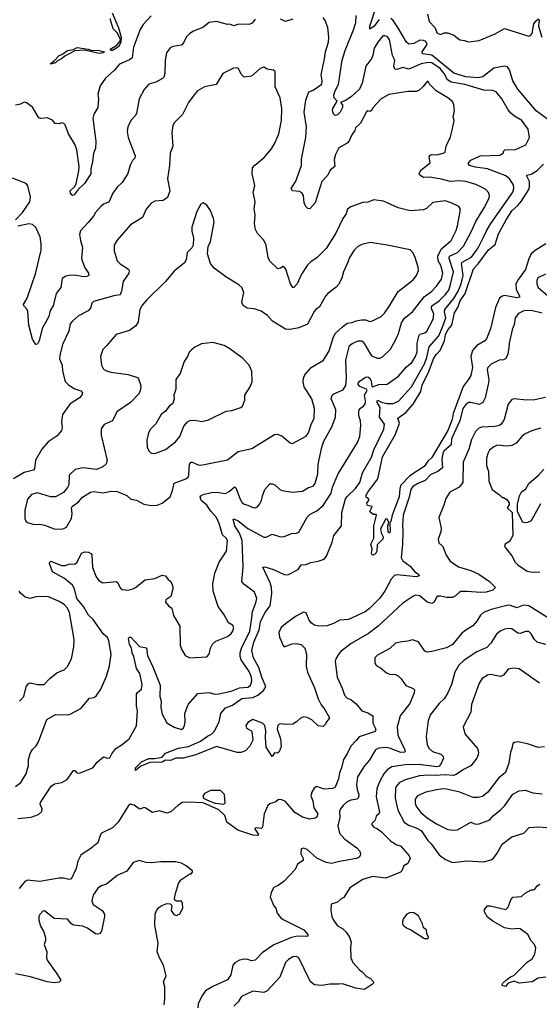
# Model space of a CAD drawing. Extents: x 1921360 to 2014538, y 768294 to 907744.
# Tile 379 of 412: x 1991949 to 1996242, y 868250 to 876390. Entities that reach past the tile are written whole.
import ezdxf

# ---------------------------------------------------------------- set-up
doc = ezdxf.new("R2010")
doc.units = 0

msp = doc.modelspace()

# ---------------------------------------------------------------- linework, layer by layer
at = {"layer": '0CON10XD'}
for points in [[(1992714.1, 876445), (1992765, 876322.9), (1992787.2, 876245), (1992785, 876200), (1992766.7, 876165), (1992715, 876134.8), (1992704.2, 876135), (1992697.8, 876145), (1992750.5, 876179.5), (1992778, 876212), (1992781.2, 876225), (1992756.9, 876276.9), (1992722.2, 876315), (1992697.3, 876397.3)], [(1994918.9, 876391.1), (1994877.3, 876335), (1994841.2, 876311.2), (1994840.5, 876335), (1994896.2, 876505)], [(1993035, 876422.5), (1992970.2, 876349.8), (1992945, 876308), (1992888.5, 876161.5), (1992878.1, 876075), (1992855, 876057.8), (1992775, 876022.9), (1992730.7, 875969.3), (1992657.5, 875905), (1992615, 875842.5), (1992594.4, 875775), (1992599.2, 875735), (1992593.8, 875665), (1992561.5, 875608.5), (1992553.1, 875575), (1992578.2, 875385), (1992574.5, 875325), (1992558.9, 875285), (1992551.3, 875215), (1992536.6, 875156.6), (1992536.5, 875115), (1992484.5, 875035.5), (1992433, 874987), (1992398.3, 874941.7), (1992385, 874936.7), (1992380.5, 874940.5), (1992370, 874955), (1992366.7, 874975), (1992401.1, 875008.9), (1992416.2, 875033.8), (1992438.5, 875141.5), (1992439.2, 875175), (1992420, 875315), (1992406.9, 875355), (1992352.5, 875445), (1992325, 875521.2), (1992315, 875532), (1992295, 875538), (1992275, 875530), (1992242.3, 875532.3), (1992220.3, 875560.3), (1992175, 875579.2), (1992125, 875572), (1992107.3, 875577.3), (1992055, 875666.2), (1992005, 875703.3), (1991985, 875706.7), (1991955, 875691.2), (1991915, 875682.5)], [(1993895, 876393.8), (1993869.7, 876360.3), (1993845, 876348.8), (1993756.4, 876353.6), (1993718.3, 876338.3), (1993685, 876353.3), (1993665, 876351.2), (1993575, 876375.8), (1993514.4, 876365.6), (1993463.3, 876325), (1993385, 876294), (1993354.4, 876275.6), (1993323.8, 876245), (1993302.7, 876197.3), (1993285, 876178.8), (1993215, 876167.5), (1993193.2, 876156.8), (1993160.8, 876115), (1993152.3, 876052.3), (1993147.1, 875945), (1993139.2, 875915), (1993127.8, 875902.2), (1993075, 875872.5), (1993015, 875856), (1992977, 875813), (1992937.1, 875735), (1992914, 875615), (1992903.8, 875595), (1992866, 875555), (1992841.2, 875505), (1992836, 875465), (1992846, 875415), (1992903.8, 875265), (1992900, 875245), (1992882, 875225), (1992862.4, 875187.6), (1992842.4, 875117.6), (1992796.2, 875045), (1992753.6, 875006.4), (1992717.5, 874955), (1992685, 874880.8), (1992641.2, 874865), (1992619.2, 874845), (1992574.3, 874795), (1992557.8, 874765), (1992515, 874712.5), (1992451.4, 874645), (1992442.2, 874615), (1992450.5, 874565), (1992467, 874507), (1992460.9, 874415), (1992484.5, 874344.5), (1992516.9, 874295), (1992521.2, 874275), (1992505, 874265.8), (1992475, 874264.3), (1992405, 874278.1), (1992354.5, 874275.5), (1992329.7, 874270.3), (1992300.9, 874249.1), (1992289.2, 874175), (1992250.5, 874125), (1992226.4, 874023.6), (1992200.8, 873985), (1992190.8, 873935), (1992135, 873837.5), (1992110, 873735), (1992095, 873707.5), (1992083.6, 873703.6), (1992055, 873747.5), (1992025.6, 873865), (1992017.6, 873977.6), (1992012, 873995), (1991983.3, 874025), (1991981.2, 874035), (1992012.1, 874087.9), (1992048.7, 874201.3), (1992081.1, 874288.9), (1992125.9, 874485), (1992127.5, 874535), (1992118.2, 874595), (1992081.9, 874671.9), (1992055.5, 874695.5), (1992025, 874702.2), (1991935, 874683.6)], [(1994267.3, 870612.7), (1994235.8, 870584.2), (1994205, 870567.1), (1994155, 870562.2), (1994102.4, 870567.6), (1994081.7, 870558.2), (1994076, 870525), (1994104.4, 870445), (1994108.3, 870381.7), (1994093, 870337), (1994075, 870327.5), (1994055, 870330), (1994035, 870300), (1993985.8, 870375.8), (1993980, 870455), (1993982.9, 870515), (1993973.8, 870555), (1993955, 870574), (1993875, 870604.4), (1993835, 870580), (1993817.8, 870555), (1993822.8, 870532.8), (1993860, 870515), (1993868, 870505), (1993874.4, 870435), (1993851.5, 870385), (1993815, 870345.6), (1993775, 870330.6), (1993745, 870330.8), (1993575, 870380.8), (1993405, 870313.4), (1993300, 870285), (1993240, 870285), (1993195, 870266), (1993155, 870268.6), (1993125, 870253.3), (1993025, 870250), (1992950.7, 870219.3), (1992905, 870182.5), (1992906, 870205), (1992955.7, 870255), (1993015, 870282.2), (1993065, 870281.9), (1993125, 870292.9), (1993155, 870327.1), (1993262.4, 870367.6), (1993345, 870380.9), (1993443.6, 870426.4), (1993501.8, 870468.2), (1993535, 870483.6), (1993555.8, 870505), (1993598, 870585), (1993610, 870655), (1993650.2, 870699.8), (1993706.7, 870723.3), (1993785, 870778.5), (1993875, 870787.5), (1993916.9, 870805), (1993963.3, 870845), (1993982.5, 870875), (1993948.6, 870955), (1993923.8, 871033.8), (1993881.6, 871115), (1993865.9, 871175), (1993884.4, 871245), (1993928.1, 871345), (1993939.3, 871410.7), (1993974.9, 871485.1), (1994018.2, 871545), (1994032.3, 871645), (1994029.2, 871695), (1994019.1, 871735), (1993957.5, 871865), (1993975, 871867.1), (1994045, 871845.4), (1994135, 871803.1), (1994165, 871800.9), (1994250, 871845), (1994275, 871882.9), (1994315, 871886.4), (1994355, 871902.1), (1994415, 871914.5), (1994465, 871931.4), (1994485, 871954), (1994530.2, 872069.8), (1994544.7, 872125.3), (1994606.7, 872205), (1994609.7, 872315), (1994641.8, 872428.2), (1994658.2, 872451.8), (1994723.5, 872515), (1994758.2, 872565), (1994781.1, 872645), (1994855, 872772.5), (1994875.3, 872835), (1994956.4, 873005), (1994961.8, 873045), (1994922.7, 873105), (1994926.4, 873185), (1994903.4, 873225), (1994901.8, 873238.2), (1994905, 873244.3), (1994937.8, 873227.8), (1994982.7, 873217.3), (1995035, 873217.3), (1995078.1, 873235), (1995185, 873353.6), (1995293.9, 873545), (1995313.9, 873596.1), (1995330.8, 873685), (1995413, 873775), (1995445, 873855.6), (1995468.4, 873925), (1995459.3, 873975), (1995461.7, 873995), (1995535, 874084.7), (1995573, 874145), (1995596.7, 874205), (1995612.4, 874275), (1995600.3, 874375), (1995603.9, 874385), (1995682.9, 874427.1), (1995736.9, 874505), (1995787.8, 874602.2), (1995805.3, 874645), (1995840.9, 874705), (1996022.3, 874965), (1996030.4, 874995), (1996029.6, 875025), (1995995.4, 875075), (1995965, 875099.7), (1995815, 875157.6), (1995715, 875169.7), (1995664.6, 875184.6), (1995655.8, 875195), (1995658.1, 875205), (1995675, 875227.1), (1995753.3, 875265), (1995915, 875270), (1995944, 875285), (1995948, 875305), (1995957.5, 875315), (1996044.2, 875315.8), (1996130, 875355), (1996160, 875415), (1996150, 875485), (1996097, 875557), (1996038.3, 875591.7), (1996006.8, 875616.8), (1995985, 875644), (1995931.4, 875735), (1995885, 875794.4), (1995855.4, 875805.4), (1995785, 875808.2), (1995626, 875855), (1995515, 875872.1), (1995483.2, 875893.2), (1995456.1, 875945), (1995421.9, 875985), (1995355, 876031.7), (1995325, 876035.5), (1995266.5, 876023.5), (1995165, 875979.6), (1995115, 875994.6), (1995065, 875978.5), (1995049.7, 875979.7), (1995040, 876005), (1995048.5, 876055), (1995029.2, 876095), (1995005, 876225.7), (1994985, 876249.6), (1994965, 876257.1), (1994950, 876255), (1994908, 876205), (1994877.6, 876155), (1994867.5, 876097.5), (1994859.4, 876070.6), (1994810, 876005), (1994778.2, 875865), (1994755.4, 875815), (1994689.2, 875755), (1994645, 875725.6), (1994600, 875705), (1994615.6, 875685.6), (1994616.7, 875665), (1994595.5, 875625), (1994575, 875604.2), (1994555, 875597.5), (1994542.3, 875612.3), (1994533.8, 875635), (1994536.2, 875655), (1994573.3, 875715), (1994547.5, 875745), (1994543.8, 875765), (1994555, 875800.8), (1994583, 875855), (1994614.3, 876055), (1994638.4, 876135), (1994707.9, 876305), (1994727.2, 876367.2), (1994730, 876425)], [(1994207, 876393), (1994145, 876374), (1994103.2, 876393.2)], [(1995537.3, 875557.3), (1995529.2, 875585), (1995542.3, 875637.7), (1995535.5, 875685.5), (1995523.6, 875713.6), (1995485.8, 875745), (1995390.5, 875800.5), (1995335.9, 875855.9), (1995325, 875880), (1995315, 875880), (1995283.2, 875836.8), (1995245.8, 875805), (1995225, 875795.5), (1995155, 875797.1), (1994997.6, 875772.4), (1994935, 875736.5), (1994869.5, 875665), (1994855, 875638), (1994845, 875631.2), (1994825, 875636.2), (1994815, 875626.7), (1994765, 875534.3), (1994723.8, 875496.2), (1994719.2, 875475), (1994692.5, 875437.5), (1994672, 875388), (1994655, 875368.6), (1994585, 875329.2), (1994558.1, 875275), (1994547.5, 875235), (1994552.5, 875175), (1994515.4, 875144.6), (1994494.7, 875105.3), (1994446.6, 875053.4), (1994391.5, 874875), (1994345, 874826.7), (1994328.9, 874828.9), (1994313.1, 874845), (1994300.6, 874875), (1994292.7, 874935), (1994278.8, 874958.8), (1994259.5, 874969.5), (1994203.3, 874975), (1994190.6, 874995), (1994231.1, 875055), (1994276.2, 875185), (1994277.9, 875237.9), (1994313, 875417), (1994317.8, 875505), (1994300.6, 875625), (1994313.5, 875725), (1994338, 875792), (1994375, 875805.8), (1994445, 875856.2), (1994449.3, 875885), (1994440.5, 875935), (1994467.8, 876065), (1994476.7, 876125), (1994500.6, 876205), (1994501.9, 876245), (1994494.3, 876325), (1994473, 876383), (1994455, 876408)], [(1996352.9, 875532.9), (1996215, 875636.7), (1996064.2, 875814.2), (1996023.2, 875885), (1995994.6, 875975), (1995979.2, 875999.2), (1995955, 876005.9), (1995865, 875988), (1995775, 875916.9), (1995735, 875908.7), (1995635, 875917.7), (1995535, 875947), (1995355, 876097), (1995278.3, 876108.3), (1995274.6, 876125), (1995315.2, 876184.8), (1995305, 876210), (1995285, 876219), (1995255, 876219.5), (1995205, 876192.5), (1995165, 876187.5), (1995144.5, 876205), (1995074.4, 876325), (1995035, 876383.1), (1995015, 876400.5)], [(1995317.6, 876435), (1995331.2, 876375), (1995379, 876325), (1995397.3, 876277.3), (1995425, 876267), (1995455, 876280.7), (1995485, 876281.6), (1995535, 876261.1), (1995585, 876224.4), (1995625, 876218.6), (1995655.7, 876205.7), (1995745, 876218.9), (1995878.2, 876271.8), (1995955, 876318.2), (1996155, 876253.6), (1996170.6, 876259.4), (1996184.3, 876275), (1996197.6, 876355), (1996215, 876381.5), (1996235, 876395.8), (1996240.6, 876385), (1996236.4, 876335), (1996263.8, 876245)], [(1992215, 876024.4), (1992200, 876025), (1992237.4, 876052.6), (1992275, 876093.9), (1992297.5, 876102.5), (1992345, 876135.4), (1992395, 876142.5), (1992425, 876159.4), (1992515, 876146.8), (1992545, 876136), (1992595, 876138.8), (1992648.8, 876125), (1992640, 876115), (1992605, 876110.2), (1992485, 876138.8), (1992405, 876131.5), (1992321.7, 876088.3), (1992293.3, 876065), (1992260.8, 876049.2), (1992245, 876031.9), (1992215, 876024.4)], [(1991915, 870050.8), (1991958, 870085), (1992002.5, 870155), (1992020.8, 870225), (1992023.1, 870275), (1992035, 870322.5), (1992055, 870357.5), (1992085, 870386.7), (1992105, 870418.8), (1992174.5, 870605.5), (1992244.3, 870645.7), (1992345, 870642.9), (1992365, 870649.2), (1992455, 870695.8), (1992525, 870781.2), (1992565, 870786.7), (1992585, 870803.3), (1992620, 870855), (1992665, 870962.5), (1992691.2, 871048.8), (1992705.6, 871144.4), (1992686, 871256), (1992675, 871282), (1992640.9, 871310.9), (1992555, 871432.2), (1992516.8, 871466.8), (1992477.6, 871537.6), (1992422.5, 871605), (1992402.5, 871685), (1992386.2, 871715), (1992319.4, 871769.4), (1992221.2, 871825), (1992196.7, 871895), (1992197.5, 871905), (1992207.5, 871912.5), (1992295, 871876.9), (1992325, 871877.1), (1992365, 871890.6), (1992405, 871888.6), (1992425, 871906), (1992459.8, 871980.2), (1992485, 871990.6), (1992518.1, 871988.1), (1992537.3, 871977.3), (1992545.5, 871965), (1992551.4, 871861.4), (1992581.1, 871785), (1992602.9, 871755), (1992635, 871734.3), (1992745, 871745.8), (1992757.3, 871737.3), (1992780.7, 871690.7), (1992795, 871680), (1992844.2, 871674.2), (1992882.5, 871685), (1992906.7, 871695), (1992985, 871758.8), (1993065, 871769.2), (1993125, 871798.8), (1993155, 871792.5), (1993175, 871762.5), (1993197.5, 871745), (1993213.3, 871703.3), (1993213.8, 871685), (1993198.3, 871621.7), (1993157.5, 871595), (1993152.5, 871575), (1993177.5, 871545), (1993206.1, 871526.1), (1993218.6, 871465), (1993272.9, 871375), (1993275, 871220), (1993286, 871186), (1993315, 871132.5), (1993355, 871113.3), (1993495, 871121.9), (1993514.4, 871145), (1993526.9, 871195), (1993543.2, 871226.8), (1993568.3, 871251.7), (1993665, 871290), (1993695.3, 871314.7), (1993710, 871335), (1993717.1, 871365), (1993706.2, 871385), (1993674.2, 871405), (1993639.7, 871469.7), (1993587.6, 871537.6), (1993548, 871665), (1993545.8, 871725.8), (1993561.4, 871815), (1993598, 871905), (1993658.1, 871995), (1993666.5, 872085), (1993655, 872104), (1993625, 872130), (1993598.2, 872225), (1993573.8, 872275), (1993527.1, 872327.1), (1993495, 872376.1), (1993449.5, 872415), (1993440, 872445), (1993446.2, 872455), (1993465, 872464.4), (1993535, 872481.5), (1993575, 872484.4), (1993648.2, 872471.8), (1993680.5, 872489.5), (1993725, 872528), (1993735, 872518.8), (1993770, 872425), (1993785, 872400), (1993805, 872385.5), (1993835, 872377.8), (1993875, 872356.7), (1993895, 872354.4), (1993915, 872364), (1993933.8, 872386.2), (1993948.2, 872415), (1993955, 872453.3), (1993975, 872506.7), (1994015, 872552.5), (1994035, 872553.3), (1994057.5, 872545), (1994095, 872507.5), (1994115, 872496.7), (1994204.5, 872484.5), (1994285, 872491.4), (1994335, 872522.2), (1994375, 872533.1), (1994390.8, 872555), (1994412.2, 872635), (1994415.7, 872715), (1994444.4, 872855), (1994463.1, 872905), (1994526.7, 873025), (1994557.8, 873105), (1994560.4, 873165), (1994541.5, 873211.5), (1994522.1, 873255), (1994529.4, 873285), (1994543.1, 873296.9), (1994621.1, 873328.9), (1994644.6, 873365.4), (1994648.4, 873425), (1994642.9, 873575), (1994675, 873695.6), (1994695, 873712.1), (1994745, 873733.6), (1994775, 873735.6), (1994794, 873714), (1994855, 873610.8), (1994905, 873591.4), (1994925, 873592.2), (1994947.7, 873602.3), (1995012.9, 873667.1), (1995055, 873739.2), (1995080, 873795), (1995103.8, 873885), (1995127.1, 873922.9), (1995195.5, 873974.5), (1995290.5, 874099.5), (1995355, 874146.4), (1995393.2, 874186.8), (1995434.8, 874245.2), (1995445.2, 874294.8), (1995428.2, 874358.2), (1995405.2, 874395.2), (1995403.7, 874436.3), (1995434, 874495), (1995513.8, 874565), (1995555, 874647.5), (1995567.5, 874685), (1995589.5, 874805), (1995587.5, 874827.5), (1995576.2, 874845), (1995515, 874875.6), (1995465, 874891.9), (1995361.1, 874878.9), (1995311.1, 874828.9), (1995285, 874817.7), (1995175, 874810.6), (1995075, 874834.4), (1994955, 874890), (1994875, 874901.2), (1994825, 874880), (1994785, 874877.5), (1994685, 874842.5), (1994657.2, 874822.8), (1994645.5, 874785), (1994617.9, 874745), (1994562, 874625), (1994480.5, 874499.5), (1994407, 874423), (1994355, 874387.1), (1994325, 874357.5), (1994276.9, 874285), (1994241.4, 874205), (1994215, 874176.2), (1994205, 874176.2), (1994185.5, 874205.5), (1994146.6, 874326.6), (1994135, 874343.3), (1994125, 874348.8), (1994102.5, 874335), (1994081.2, 874331.2), (1994015, 874393.8), (1994003.1, 874425), (1993986.2, 874525), (1993965.8, 874565.8), (1993912.7, 874622.7), (1993896.2, 874655), (1993888.8, 874705), (1993893.8, 874776.2), (1993886.9, 874825), (1993894.1, 874884.1), (1993879.2, 874965), (1993890.6, 875015), (1993887.1, 875045), (1993870, 875115), (1993873.8, 875165), (1993892.1, 875187.9), (1993969.7, 875250.3), (1994028.3, 875321.7), (1994060.8, 875375), (1994090, 875445), (1994113.1, 875555), (1994114.4, 875655.6), (1994100, 875745), (1994060.8, 875835), (1994060.7, 875960.7), (1994045, 875973.3), (1993995, 875980), (1993965, 875996.2), (1993936.7, 875985), (1993865, 875922.5), (1993805, 875913.8), (1993779.5, 875939.5), (1993755.8, 875985.8), (1993741.7, 875991.7), (1993715, 875990), (1993626.2, 875945), (1993572.5, 875855), (1993476.6, 875833.4), (1993418.3, 875801.7), (1993391.1, 875768.9), (1993345, 875706.2), (1993295, 875606), (1993229.1, 875540.9), (1993214.4, 875515.6), (1993205.8, 875455), (1993214.3, 875345), (1993191.4, 875285), (1993185.6, 875185), (1993169.5, 875075), (1993190.8, 874975), (1993170.7, 874919.3), (1993134.5, 874895.5), (1993065, 874889.4), (1993035, 874874), (1992995, 874823.3), (1992964.3, 874755.7), (1992865.8, 874695), (1992755, 874566.2), (1992730.8, 874525), (1992728.3, 874478.3), (1992755.8, 874395), (1992780.2, 874370.2), (1992847.9, 874327.9), (1992852.9, 874315), (1992850, 874295)], [(1991935, 869787.5), (1992042.8, 869797.2), (1992105, 869820), (1992131.4, 869845), (1992135.5, 869865), (1992119.4, 869905), (1992121.1, 869918.9), (1992208.8, 870055), (1992236.8, 870073.2), (1992296.2, 870083.8), (1992340.8, 870109.2), (1992395, 870183.3), (1992405, 870182.5), (1992425, 870160), (1992447.5, 870165), (1992553.3, 870205), (1992589.1, 870250.9), (1992642.5, 870295), (1992675, 870285.7), (1992695, 870288.6), (1992709.5, 870320.5), (1992742.5, 870365), (1992795, 870396.9), (1992854.3, 870445.7), (1992915, 870553.3), (1992921.5, 870675), (1992913.5, 870715), (1992914.5, 870815), (1992921.7, 870828.3), (1992955, 870854.3), (1992960, 870895), (1992941.5, 870985), (1992913.8, 871025), (1992891.4, 871125), (1992878.6, 871155), (1992874.2, 871194.2), (1992856, 871225), (1992847.5, 871275), (1992852.5, 871285), (1992866.7, 871285), (1992938.8, 871208.8), (1992995.8, 871195.8), (1993004.2, 871135), (1993049.3, 871040.7), (1993108.5, 870888.5), (1993106.7, 870795), (1993118.1, 870755), (1993114.6, 870705), (1993125, 870648.8), (1993165, 870577.5), (1993225, 870541.2), (1993285, 870522.5), (1993303.8, 870535), (1993310, 870555), (1993315.5, 870585), (1993314.5, 870655), (1993342, 870728), (1993419.7, 870820.3), (1993515, 870828.2), (1993562.5, 870815), (1993595, 870816.8), (1993695, 870840.3), (1993765, 870866.6), (1993835, 870871.6), (1993856.5, 870885), (1993866, 870924), (1993864, 870955), (1993845, 871001.5), (1993779, 871099), (1993770.3, 871125), (1993770.8, 871155), (1993781.4, 871195), (1993849.3, 871335), (1993868.1, 871445), (1993871.2, 871498.8), (1993901.4, 871568.6), (1993908.5, 871605), (1993888.3, 871658.3), (1993802.1, 871722.1), (1993785.6, 871745.6), (1993795.9, 871865), (1993786.2, 872085), (1993765.8, 872145), (1993726.5, 872205), (1993712.5, 872257.5), (1993715, 872262.5), (1993725, 872260), (1993755, 872246.5), (1993834, 872184), (1993965, 872112.5), (1993985, 872111.1), (1994035, 872138), (1994105, 872115.8), (1994135, 872117.5), (1994169.7, 872130.3), (1994195, 872141.9), (1994235, 872145.7), (1994255, 872154.2), (1994325, 872278), (1994349.1, 872300.9), (1994405, 872330), (1994456.9, 872373.1), (1994523.5, 872476.5), (1994534.6, 872525), (1994579.1, 872635), (1994741.1, 872895), (1994758.9, 872945), (1994768.5, 873035), (1994763.5, 873075), (1994750, 873115), (1994752.2, 873155), (1994760, 873175), (1994789.4, 873195), (1994804.5, 873215), (1994807.1, 873235), (1994798.2, 873285), (1994820.4, 873325), (1994815.5, 873335.5), (1994757.9, 873357.9), (1994745.6, 873375), (1994746, 873385), (1994761.6, 873405), (1994805, 873433.3), (1994825, 873436.9), (1994838.2, 873428.2), (1994852.5, 873405), (1994858, 873358), (1994863.6, 873353.6), (1994915, 873373.8), (1994985, 873378.1), (1995078.5, 873441.5), (1995145, 873519.5), (1995189.2, 873555), (1995218, 873605), (1995232, 873645), (1995234.2, 873715.7), (1995248.9, 873781.1), (1995258.8, 873791.2), (1995295, 873802), (1995313.8, 873816.2), (1995364.1, 873915), (1995370.7, 873955), (1995351.2, 874001.2), (1995355.2, 874024.8), (1995414.8, 874065.2), (1995464.2, 874115), (1995493.2, 874155), (1995509.6, 874200.4), (1995532.3, 874305), (1995498.4, 874415), (1995500.9, 874435), (1995567.3, 874465), (1995616.2, 874516.2), (1995680, 874635), (1995718, 874722), (1995787.3, 874835), (1995826.9, 874915), (1995830.8, 874935), (1995822.1, 874962.1), (1995800, 874985), (1995765, 875004.5), (1995716.7, 875026.7), (1995635, 875051.2), (1995585, 875056.7), (1995505, 875052.4), (1995435, 875071.8), (1995335, 875087.7), (1995284.4, 875084.4), (1995255, 875103.8), (1995250.8, 875115), (1995264.4, 875145), (1995340, 875205), (1995332.1, 875255), (1995339.4, 875270.6), (1995355, 875275.5), (1995395, 875272.5), (1995447.5, 875285), (1995463.8, 875295), (1995472, 875345), (1995507.6, 875422.4), (1995523.4, 875476.6), (1995537.3, 875557.3)], [(1996295, 874536.2), (1996207.5, 874482.5), (1996175.7, 874454.3), (1996156.1, 874413.9), (1996126.7, 874325), (1996069.4, 874245), (1996049.2, 874205), (1996050.9, 874160.9), (1996079.2, 874105), (1996078.8, 874095), (1996055, 874090), (1995955, 874109.6), (1995935, 874103.8), (1995912.5, 874087.5), (1995878.8, 874011.2), (1995839.1, 873835), (1995805, 873751.2), (1995792.5, 873735), (1995725, 873696.7), (1995688.8, 873655), (1995677.5, 873605), (1995689.7, 873515), (1995675, 873448.6), (1995655, 873411.4), (1995612.4, 873357.6), (1995530, 873135), (1995522.4, 873085), (1995485, 872994.6), (1995355, 872771.8), (1995325, 872743.3), (1995290, 872695), (1995171.8, 872618.2), (1995097.7, 872542.3), (1995088.9, 872515), (1995083.1, 872445), (1995025.6, 872295), (1995015, 872242.5), (1995006.7, 872233.3), (1995010, 872155), (1995005, 872143.8), (1994993.1, 872153.1), (1994990, 872205), (1995000, 872235), (1994985, 872260), (1994975, 872262.5), (1994929.3, 872180.7), (1994935, 872147.5), (1994952, 872115), (1994949.2, 872095), (1994902.1, 872047.9), (1994899.5, 871995), (1994889.4, 871975), (1994865, 871961.2), (1994855.6, 871975.6), (1994860.8, 872015), (1994850, 872055), (1994875.5, 872104.5), (1994874.4, 872205.6), (1994896.7, 872295), (1994895, 872300), (1994868.3, 872298.3), (1994841.7, 872321.7), (1994860, 872365), (1994823, 872373), (1994817.5, 872395), (1994832.5, 872415), (1994832.5, 872425), (1994811.7, 872441.7), (1994810, 872455), (1994825, 872484.2), (1994907.1, 872595), (1994947.1, 872775), (1995051.6, 872958.4), (1995082.8, 873037.2), (1995086.1, 873055), (1995072.1, 873095), (1995138.6, 873141.4), (1995198.9, 873211.1), (1995264.5, 873315.5), (1995275, 873368.5), (1995329.5, 873480.5), (1995368, 873585), (1995389.3, 873620.7), (1995424.1, 873655.9), (1995458.3, 873735), (1995468.1, 873785), (1995486.8, 873825), (1995518, 873865), (1995542.7, 873967.3), (1995568.2, 874011.8), (1995588, 874065), (1995628.6, 874125), (1995699.1, 874330.9), (1995738.1, 874371.9), (1995822.2, 874487.8), (1995877.4, 874532.6), (1995905, 874619.4), (1995967.7, 874735), (1996018.4, 874811.6), (1996065.8, 874854.2), (1996092.1, 874887.9), (1996154.7, 874985), (1996161.4, 875005), (1996160.9, 875050.9), (1996138.8, 875095), (1996140, 875105), (1996175, 875112.5), (1996225, 875142.7), (1996275.4, 875195)], [(1991913.7, 874736.3), (1991972.5, 874795), (1992033.3, 874885), (1992038.8, 874925), (1992016.7, 875015), (1992002.5, 875035), (1991889.8, 875079.8)], [(1992292.3, 872177.7), (1992315, 872184), (1992336.7, 872195), (1992378, 872265), (1992384, 872305), (1992376.1, 872353.9), (1992383.2, 872366.8), (1992433.8, 872405), (1992468.3, 872441.7), (1992535, 872483.3), (1992565, 872490), (1992635, 872478.8), (1992705, 872492), (1992755, 872490), (1992835, 872456), (1992867, 872427), (1992915, 872418), (1992974.2, 872384.2), (1993034.3, 872374.3), (1993085, 872375.8), (1993126.6, 872393.4), (1993192, 872445), (1993212.4, 872497.6), (1993225, 872558.6), (1993322, 872595), (1993341.1, 872608.9), (1993347.5, 872625), (1993352.9, 872715), (1993365, 872732.5), (1993375, 872733.1), (1993425, 872709.1), (1993445, 872707.5), (1993665, 872751.9), (1993755, 872820.8), (1993867.5, 872845), (1994055, 872961.2), (1994075, 872963.8), (1994115, 872948.8), (1994185, 872892.5), (1994203.3, 872886.7), (1994315, 872945.6), (1994334.5, 872975), (1994356.6, 873043.4), (1994381.8, 873095), (1994385.5, 873175), (1994361.5, 873255), (1994298.6, 873355), (1994290, 873395), (1994293, 873427), (1994306.2, 873455), (1994356.1, 873513.9), (1994458.8, 873575), (1994505, 873653.3), (1994539.1, 873760.9), (1994555.6, 873794.4), (1994612.7, 873847.3), (1994655, 873881.9), (1994695, 873885.6), (1994728.9, 873901.1), (1994775, 873907.7), (1994805, 873907.7), (1994844.3, 873895.7), (1994865, 873899.2), (1994935, 873935.8), (1994964.2, 873965), (1995005, 874022.9), (1995076.7, 874143.3), (1995199.8, 874240.2), (1995228.1, 874275), (1995243.1, 874315), (1995240.6, 874345), (1995217.5, 874425), (1995195.8, 874465.8), (1995175, 874486.2), (1994985, 874527.1), (1994845, 874548.1), (1994775, 874532.5), (1994744, 874515), (1994711.4, 874485), (1994673.1, 874425), (1994661.4, 874385), (1994624.6, 874305.4), (1994610.5, 874255), (1994586.8, 874203.2), (1994565, 874177.5), (1994495, 874126), (1994475, 874103.8), (1994426.2, 874015), (1994396.7, 873995), (1994382.7, 873977.3), (1994327.7, 873872.3), (1994255, 873842), (1994185, 873830), (1994145, 873830.6), (1994037, 873897), (1993995.4, 873945.4), (1993945, 873981.4), (1993885, 873999.4), (1993827.5, 874005), (1993795.7, 874025.7), (1993784.2, 874055), (1993800.8, 874135), (1993783.8, 874175), (1993759.1, 874199.1), (1993651.2, 874265), (1993557, 874337), (1993526.2, 874375), (1993502, 874455), (1993505.9, 874514.1), (1993525.8, 874555), (1993556, 874715), (1993551.2, 874745), (1993525, 874812.5), (1993495, 874857.5), (1993465, 874876.7), (1993446.1, 874863.9), (1993412.9, 874805), (1993371.2, 874675), (1993371.7, 874641.7), (1993386.4, 874583.6), (1993383.3, 874525), (1993372.5, 874505), (1993333.9, 874466.1), (1993323.3, 874405), (1993310.7, 874379.3), (1993225, 874310), (1993155, 874225.7), (1993000.6, 874075), (1992965, 874032.5), (1992942.5, 873995), (1992927.6, 873892.4), (1992909.8, 873860.2), (1992855, 873821.4), (1992745, 873786.2), (1992665.8, 873694.2), (1992635.8, 873664.2), (1992616, 873605), (1992624.2, 873535), (1992641.7, 873501.7), (1992665, 873485.8), (1992702.5, 873475), (1992845, 873455.8), (1992921.2, 873431.2), (1992931.7, 873421.7), (1992947.5, 873375), (1992950.8, 873355), (1992945.7, 873325), (1992933.4, 873296.6), (1992864.4, 873225), (1992753, 873147), (1992715.5, 873074.5), (1992647, 873043), (1992622.1, 873007.9), (1992621.4, 872955), (1992672.5, 872745), (1992663, 872717), (1992637, 872693), (1992585, 872670.8), (1992474.1, 872685.9), (1992407.3, 872672.7), (1992359.2, 872625), (1992355.6, 872545), (1992345, 872521.2), (1992309.8, 872480.2), (1992244.4, 872445.6), (1992205, 872445.6), (1992095, 872477.5), (1992046.2, 872465), (1992013.1, 872425), (1991990.5, 872335), (1991990.8, 872265), (1992000, 872245), (1992015, 872234), (1992065, 872216.2), (1992115, 872220), (1992155, 872212), (1992235, 872180), (1992292.3, 872177.7)], [(1992850, 874295), (1992804.4, 874225), (1992791.1, 874145), (1992778, 874115), (1992727.9, 874107.9), (1992559.1, 874060.9), (1992545.8, 874045), (1992534, 874005), (1992515, 873983.8), (1992435, 873941.4), (1992385, 873898), (1992367.5, 873875), (1992354, 873816), (1992301.8, 873705), (1992279.5, 873615), (1992278.6, 873585), (1992300, 873535), (1992303.3, 873485), (1992325, 873398.8), (1992355, 873368), (1992405, 873339.2), (1992455, 873321.2), (1992468, 873305), (1992461.2, 873285), (1992444, 873265), (1992367.1, 873215), (1992303.6, 873126.4), (1992294.3, 873065), (1992300, 873015), (1992293.8, 872995), (1992259.7, 872950.3), (1992185, 872900), (1992131.3, 872838.7), (1992080.3, 872749.7), (1992071.7, 872678.3), (1992064.4, 872665.6), (1991985, 872647.8), (1991897.1, 872592.9)], [(1996294, 874285), (1996230, 874255), (1996220.8, 874235), (1996220.8, 874205), (1996231.4, 874175), (1996309.7, 874109.7)], [(1996264.4, 873965), (1996175, 873985.9), (1996115, 873982.5), (1996069.5, 873960.5), (1996042.9, 873925), (1996035, 873870), (1996018.8, 873825), (1995993.8, 873715), (1995990.6, 873679.4), (1995981.9, 873625), (1995965, 873588.8), (1995945, 873579.2), (1995910, 873575), (1995845, 873541.2), (1995816.7, 873515), (1995811.2, 873495), (1995824.5, 873414.5), (1995823.6, 873386.4), (1995795.4, 873264.6), (1995775.6, 873225), (1995745, 873208.9), (1995675, 873226.5), (1995660, 873225), (1995635, 873207.8), (1995610.9, 873175), (1995586.6, 873075), (1995516.7, 872925), (1995513.9, 872875), (1995457.1, 872825), (1995446, 872805), (1995435.9, 872755), (1995441.8, 872685), (1995404.8, 872655.2), (1995345, 872630.5), (1995298.4, 872581.6), (1995237.1, 872555), (1995195, 872528.5), (1995179.7, 872505), (1995166.6, 872443.4), (1995117.8, 872295), (1995110.8, 872205), (1995115.4, 872165), (1995111.1, 872051.1), (1995100.9, 871945), (1995115.6, 871915), (1995175, 871870.9), (1995214.8, 871824.8), (1995244.3, 871805), (1995248.9, 871791.1), (1995226.9, 871783.1), (1995065, 871800), (1995045.2, 871794.8), (1995017.3, 871765), (1994968.1, 871671.9), (1994923.3, 871606.7), (1994838.5, 871521.5), (1994804.2, 871495.8), (1994665, 871432.3), (1994595, 871426.9), (1994542.2, 871397.8), (1994490, 871380), (1994420, 871375), (1994383.9, 871383.9), (1994359.8, 871399.8), (1994341.2, 871425), (1994315, 871486.9), (1994295, 871492.3), (1994227.5, 871455), (1994145, 871396.7), (1994108.8, 871365), (1994090.3, 871325), (1994094.8, 871285), (1994125, 871215.6), (1994135, 871206.4), (1994199.7, 871230.3), (1994235, 871234), (1994275, 871224.3), (1994303.8, 871195), (1994318.1, 871145), (1994317, 871045), (1994327.7, 870995), (1994386.1, 870866.1), (1994414.3, 870775), (1994438.6, 870725), (1994464.2, 870695), (1994505.7, 870625), (1994505, 870612.5), (1994483.3, 870585), (1994476.7, 870565), (1994455, 870547.5), (1994415, 870553.3), (1994362.1, 870602.1), (1994325, 870622.5), (1994295, 870627.9), (1994267.3, 870612.7)], [(1993065, 872803.8), (1993155, 872838), (1993235, 872899.2), (1993271.4, 872945), (1993305, 873030), (1993335, 873066.2), (1993355, 873076), (1993395, 873080), (1993455, 873067.5), (1993508.6, 873081.4), (1993655, 873154), (1993701.2, 873158.8), (1993777.3, 873182.7), (1993788.8, 873195), (1993808.8, 873245), (1993810, 873285), (1993854.2, 873355), (1993870, 873395), (1993866, 873485), (1993844.1, 873534.1), (1993786.7, 873595), (1993685, 873670), (1993637.6, 873697.6), (1993545, 873721.2), (1993450.7, 873709.3), (1993397.3, 873682.7), (1993368.8, 873661.2), (1993348.8, 873641.2), (1993335.8, 873604.2), (1993308, 873565), (1993275.7, 873464.3), (1993240, 873415), (1993240, 873335), (1993223.9, 873286.1), (1993224, 873255), (1993213.8, 873216.2), (1993184.1, 873195.9), (1993155, 873153.3), (1993118.8, 873125), (1993075, 873050), (1993031.2, 873005), (1993014.3, 872975.7), (1993000, 872915), (1993001.2, 872855), (1993016.4, 872826.4), (1993035, 872807.5), (1993065, 872803.8)], [(1996293.9, 873266.1), (1996205, 873246.2), (1996135, 873244.3), (1996035, 873255.7), (1996015, 873250), (1995985, 873211.2), (1995950.5, 873085), (1995925.8, 873045), (1995913.8, 873036.2), (1995875, 873027.3), (1995765, 873022.5), (1995739.4, 873010.6), (1995714, 872986), (1995680.5, 872919.5), (1995659.4, 872840.6), (1995613, 872733), (1995608.9, 872565), (1995580.8, 872525), (1995502.5, 872485), (1995469.7, 872430.3), (1995454.4, 872375.6), (1995411.2, 872275), (1995432.5, 872185), (1995428, 872155), (1995406, 872095), (1995411.2, 872065), (1995444.1, 872034.1), (1995473, 871963), (1995505, 871913.8), (1995575, 871866.2), (1995675, 871835.7), (1995743.3, 871805), (1995830, 871745), (1995880, 871695), (1995857.5, 871675), (1995803.7, 871656.3), (1995755, 871653.7), (1995646.2, 871663.8), (1995595, 871662.7), (1995578.6, 871655), (1995546.1, 871623.9), (1995525, 871614.4), (1995474.5, 871614.5), (1995425, 871625.6), (1995405.8, 871624.2), (1995392, 871615), (1995374.3, 871575.7), (1995355, 871564), (1995315.4, 871575.4), (1995255, 871625.7), (1995218.8, 871631.2), (1995197.5, 871622.5)], [(1996255, 873014.2), (1996185, 872994.4), (1996123.8, 872966.2), (1996097.5, 872945), (1996050.3, 872889.7), (1996015, 872869.2), (1995975, 872864.3), (1995895, 872871.9), (1995865, 872857.8), (1995829.8, 872830.2), (1995815.4, 872804.6), (1995805.5, 872765), (1995806.9, 872705), (1995822, 872655), (1995824, 872575), (1995853.3, 872505), (1995913, 872463), (1995935, 872440), (1995945, 872440), (1995973, 872423), (1995992.5, 872395), (1995991.7, 872378.3), (1995977.5, 872355), (1996017.5, 872315), (1996023.8, 872125), (1995995, 872077.5), (1995960, 872055), (1995953.3, 872035), (1996016.3, 871956.3), (1996042.5, 871905), (1996065, 871884), (1996142.1, 871832.1), (1996186.9, 871823.1), (1996245, 871824.4)], [(1996252.7, 872387.3), (1996175, 872247.5), (1996145, 872232.5), (1996125, 872230), (1996107, 872237), (1996093.9, 872253.9), (1996062.5, 872325), (1996062.5, 872385), (1996078.8, 872455), (1996095, 872487.5), (1996129.3, 872510.7), (1996156.2, 872555), (1996235.4, 872624.6), (1996280, 872675)], [(1991948.8, 870755), (1991984, 870795), (1992003.8, 870875), (1992020.5, 870899.5), (1992035, 870908), (1992095, 870892.9), (1992152.5, 870895), (1992198, 870945), (1992255, 870990), (1992300.9, 871009.1), (1992316, 871015), (1992345, 871044), (1992375.8, 871105), (1992395.7, 871204.3), (1992398.1, 871265), (1992360.2, 871490.2), (1992344.7, 871524.7), (1992316.7, 871555), (1992275, 871581.1), (1992182.1, 871622.1), (1992085, 871619.4), (1992035, 871604.2), (1991995, 871616), (1991955, 871648.8), (1991945.6, 871665.6)], [(1995197.5, 871622.5), (1995115, 871567.1), (1994910, 871375), (1994830, 871315), (1994688.4, 871231.6), (1994602.7, 871167.3), (1994579.5, 871140.5), (1994561.2, 871105), (1994556.7, 871085), (1994572.9, 870955), (1994614.2, 870865), (1994632.5, 870805), (1994655, 870782), (1994685, 870768.8), (1994728.8, 870735), (1994776.2, 870675), (1994825, 870659.2), (1994866, 870635), (1994866.5, 870575), (1994890.8, 870525), (1994885.8, 870505), (1994755, 870460.5), (1994728, 870432), (1994685.5, 870385), (1994655, 870320.8), (1994624.6, 870275), (1994607.6, 870205), (1994590.9, 870165), (1994582.3, 870115), (1994554.2, 870045), (1994535, 870033.3), (1994465, 870027.8), (1994405, 870050), (1994382.2, 870037.8), (1994362, 870005), (1994354.3, 869975), (1994371.5, 869931.5), (1994378.2, 869875), (1994412.9, 869825), (1994405, 869796.7), (1994391.2, 869788.8), (1994345, 869781.9), (1994285, 869797.8), (1994222.9, 869835), (1994146.1, 869926.1), (1994115, 869940), (1994087.7, 869942.3), (1994065.5, 869924.5), (1994015, 869907.8), (1993998.6, 869895), (1993968.6, 869825), (1993954.5, 869715.5), (1993945, 869704.4), (1993905, 869710), (1993888.8, 869705), (1993921.9, 869655), (1993915.4, 869644.6), (1993875, 869649.8), (1993750.4, 869690.4), (1993659.2, 869755), (1993645, 869812), (1993595, 869858.9), (1993465, 869914.6), (1993335, 869922.2), (1993295, 869917.5), (1993255, 869893.8), (1993198.7, 869841.3), (1993165, 869830.8), (1993105, 869848.6), (1993045, 869835.6), (1992985, 869875.6), (1992975, 869878.1), (1992945, 869864.2), (1992935, 869865.7), (1992895, 869897.3), (1992865, 869905.4), (1992847.5, 869895), (1992762.5, 869755), (1992715, 869708.8), (1992625.5, 869664.5), (1992613.3, 869645), (1992595.5, 869584.5), (1992538.9, 869541.1), (1992455.5, 869484.5), (1992428.5, 869435), (1992416.1, 869373.9), (1992375, 869284.4), (1992355, 869281.1), (1992312.3, 869292.3), (1992275, 869293.9), (1992115, 869265.4), (1992012.9, 869277.1), (1991990.6, 869265), (1991945, 869206.7)], [(1996325, 871437.1), (1996155, 871543.6), (1996111.4, 871548.6), (1996055, 871527.1), (1996005, 871547.1), (1995985, 871548.8), (1995845, 871515.4), (1995780.6, 871489.4), (1995755, 871468), (1995725, 871418), (1995691.7, 871378.3), (1995635.6, 871344.4), (1995602.8, 871317.2), (1995525.8, 871225), (1995475, 871197.1), (1995354.1, 871165.9), (1995315, 871161.2), (1995295, 871170), (1995245, 871246.7), (1995195, 871263.8), (1995155, 871251.2), (1995105, 871248), (1995055, 871236.2), (1995007.2, 871192.8), (1994905, 871136.2), (1994883.8, 871115), (1994883.8, 871075), (1994895, 871050), (1994930.5, 871030.5), (1994979.3, 870989.3), (1995005, 870980), (1995055, 870976.7), (1995075, 870966.7), (1995101.7, 870941.7), (1995138, 870885), (1995201.2, 870861.2), (1995210.5, 870850.5), (1995208.1, 870825), (1995172.1, 870737.9), (1995092.5, 870635), (1995067, 870543), (1995073.8, 870476.2), (1995131.5, 870355), (1995130.8, 870335), (1995096.8, 870333.2), (1995005, 870368.2), (1994975, 870373.8), (1994915, 870368.2), (1994890, 870355), (1994835.5, 870265), (1994797.4, 870222.6), (1994739.5, 870130.5), (1994731.1, 870065), (1994736.7, 870025), (1994751.2, 869985), (1994749.3, 869960.7), (1994735, 869947.5), (1994685, 869938.9), (1994655, 869922.9), (1994621.1, 869895), (1994600, 869865), (1994592.1, 869845), (1994593.5, 869795), (1994578.5, 869725), (1994590.6, 869665), (1994636.1, 869616.1), (1994735, 869542.5), (1994758.6, 869515), (1994766, 869485), (1994755, 869466.7), (1994732.5, 869455), (1994590.6, 869430.6), (1994525, 869415.6), (1994481.7, 869421.7), (1994405, 869457.5), (1994325, 869528.8), (1994295, 869540), (1994273.3, 869536.7), (1994273.1, 869495), (1994290.8, 869455), (1994292, 869438), (1994245, 869408.8), (1994224.2, 869365), (1994135, 869269.2), (1994085, 869232.9), (1994049.2, 869215), (1994027.5, 869175), (1994018.6, 869135), (1994050, 869065), (1994066.2, 869045), (1994076, 869005), (1994105, 868969.2), (1994125, 868951.9), (1994296, 868865), (1994328.8, 868828.8), (1994330, 868815), (1994315, 868810), (1994245, 868814.3), (1994195, 868803.1), (1994048.7, 868741.3), (1993953.3, 868676.7), (1993895, 868614), (1993865, 868610.8), (1993835, 868621.4), (1993805, 868622.5), (1993765, 868616), (1993725.7, 868594.3), (1993710, 868575), (1993694.5, 868495), (1993667.3, 868452.7), (1993545, 868398.1), (1993485, 868361.2), (1993455.8, 868324.2), (1993424.2, 868255), (1993421.7, 868221.7)], [(1996295, 871225.6), (1996223.7, 871243.7), (1996202.9, 871265), (1996175, 871312), (1996155, 871330.8), (1996128.3, 871331.7), (1996085, 871314.3), (1996065, 871317.8), (1996014, 871354), (1995995, 871357.9), (1995955, 871350.5), (1995920, 871335), (1995888.6, 871311.4), (1995840.6, 871235), (1995809.8, 871200.2), (1995725, 871164.4), (1995621.4, 871095), (1995577.8, 871055), (1995542.9, 870995), (1995516.9, 870895), (1995486.4, 870826.4), (1995455, 870775.8), (1995413.8, 870736.2), (1995343.1, 870645), (1995325, 870597.5), (1995306.5, 870465), (1995316.7, 870395), (1995333.3, 870365), (1995360.9, 870340.9), (1995427.2, 870317.2), (1995447.9, 870297.9), (1995450, 870285), (1995429.1, 870235), (1995415, 870219), (1995395, 870214.8), (1995246.6, 870233.4), (1995135, 870228.6), (1995025, 870212.9), (1994985, 870187.8), (1994957.3, 870155), (1994918.5, 870085), (1994899.4, 870030.6), (1994893.4, 869965), (1994920.5, 869839.5), (1994916.1, 869823.9), (1994894.1, 869805.9), (1994886.1, 869773.9), (1994857.5, 869745), (1994857.5, 869735), (1994875, 869713.8), (1994905, 869701.2), (1994938.8, 869675), (1995015, 869600), (1995065, 869569.2), (1995095, 869561.2), (1995167.2, 869477.2), (1995174.2, 869455), (1995155.4, 869414.6), (1995124, 869395), (1995105, 869353.3), (1995095, 869344), (1994975, 869291.9), (1994865, 869305.6), (1994785, 869283.1), (1994676.8, 869213.2), (1994625.9, 869134.1), (1994605, 869123.3), (1994576.1, 869093.9), (1994522.5, 869077.5), (1994520, 869025), (1994529.2, 868975), (1994542, 868945), (1994575, 868900), (1994615, 868876), (1994647, 868847), (1994673.3, 868805), (1994686.7, 868765), (1994681.2, 868725), (1994684.2, 868634.2), (1994701.2, 868595), (1994758.3, 868531.7), (1994779.4, 868519.4), (1994815, 868481.2), (1994847.5, 868465), (1994873.3, 868435), (1994873.3, 868425), (1994865, 868416.7), (1994797.4, 868372.6), (1994725, 868382.9), (1994615, 868420.8), (1994584.2, 868415.8), (1994512.7, 868417.3), (1994445, 868406.2), (1994385, 868412.5), (1994359.4, 868429.4), (1994342.7, 868452.7), (1994255.5, 868635.5), (1994235, 868645.8), (1994205, 868644), (1994168.7, 868621.3), (1994144.2, 868595), (1994098.9, 868475), (1993995, 868361.9), (1993965, 868348.9), (1993875, 868359.4), (1993782.5, 868315), (1993755, 868272), (1993719.2, 868235)], [(1996242.5, 870905), (1996075, 871024), (1996025, 871029.2), (1995985, 871022), (1995945, 870970), (1995925, 870960), (1995835, 870977.1), (1995815, 870972.5), (1995768.8, 870945), (1995744.3, 870905), (1995682.6, 870727.4), (1995675.8, 870665), (1995613.3, 870545), (1995626, 870485), (1995730, 870365), (1995739.4, 870335), (1995736.3, 870313.7), (1995725.4, 870284.6), (1995677.4, 870222.6), (1995615, 870191.9), (1995555, 870149.1), (1995533, 870143), (1995465, 870148.4), (1995382.1, 870142.1), (1995324.3, 870145.7), (1995251.8, 870138.2), (1995135, 870106), (1995085, 870082.5), (1995058.9, 870051.1), (1995053.5, 870035), (1995051.6, 869955), (1995074, 869855), (1995126.1, 869756.1), (1995160.2, 869730.2), (1995225, 869708.9), (1995265, 869686.1), (1995320, 869605), (1995347.6, 869577.6), (1995415, 869485.8), (1995467.3, 869447.3), (1995525, 869423.8)], [(1996285, 870377.5), (1996232.7, 870372.7), (1996145, 870402.5), (1996065, 870418.8), (1996036.4, 870413.6), (1996022.5, 870405), (1996016.2, 870365), (1996004.2, 870335), (1995990, 870245), (1995962.1, 870167.9), (1995905, 870118.8), (1995815.7, 870004.3), (1995771.7, 869968.3), (1995735, 869960), (1995695, 869960.8), (1995585, 870003.8), (1995475, 870027.8), (1995445, 870031.2), (1995395, 870023.8), (1995304.7, 870005.3), (1995235, 869972.9), (1995216.9, 869945), (1995215.6, 869915), (1995222, 869892), (1995264.4, 869835), (1995315, 869792.9), (1995392.8, 869742.8), (1995485, 869696.7), (1995535, 869689.5)], [(1993635, 869903.8), (1993646.7, 869915), (1993642.5, 869985), (1993607, 870017), (1993525, 870016.7), (1993475, 869992.5), (1993462.5, 869975), (1993467.5, 869955), (1993507.5, 869935), (1993564.3, 869914.3), (1993635, 869903.8)], [(1995535, 869689.5), (1995565, 869693.3), (1995675, 869756.2), (1995715, 869740.8), (1995745, 869742), (1995833.8, 869775), (1995860.3, 869809.7), (1995922.4, 869857.6), (1995958, 869895), (1996023, 869987), (1996075, 870014.2), (1996125, 870019.2), (1996187.3, 869997.3), (1996265, 869989.2)], [(1995525, 869423.8), (1995645, 869435.7), (1995781.2, 869428.8), (1995844.5, 869445.5), (1995862.6, 869457.4), (1995895, 869500.8), (1995935, 869574.3), (1996015, 869634.2), (1996114.5, 869665.5), (1996157.9, 869712.1), (1996235, 869717.1), (1996305, 869710.8)], [(1993147, 868297), (1993149.2, 868395), (1993137.1, 868435), (1993160, 868485), (1993138, 868575), (1993103.1, 868635), (1993085.6, 868685), (1993094.3, 868755), (1993065.7, 868905), (1993069.2, 868995), (1993078.8, 869025), (1993098.3, 869051.7), (1993122.3, 869067.7), (1993165, 869082.5), (1993191.7, 869081.7), (1993207, 869067), (1993201.2, 869025), (1993222.7, 868992.7), (1993245, 868984), (1993271.7, 868998.3), (1993295.8, 869045), (1993293.8, 869085), (1993285, 869102.5), (1993245, 869102.5), (1993231.7, 869111.7), (1993227.5, 869125), (1993236.2, 869165), (1993262.3, 869247.7), (1993281.2, 869278.8), (1993355, 869330), (1993365, 869330), (1993377, 869343), (1993377.5, 869355), (1993325, 869396.2), (1993285.8, 869415.8), (1993235, 869428.8), (1993115, 869428), (1993035, 869420), (1992995, 869422), (1992935, 869438), (1992922.5, 869435), (1992888, 869422), (1992835, 869351.1), (1992754.5, 869315.5), (1992665.5, 869244.5), (1992625, 869229.2), (1992595, 869210), (1992555, 869152), (1992545.5, 869105.5), (1992556.1, 869076.1), (1992631.2, 869025), (1992649.2, 868995), (1992650.8, 868975), (1992626, 868855), (1992613.6, 868836.4), (1992595, 868830), (1992575, 868833.8), (1992509.6, 868879.6), (1992467.3, 868897.3), (1992394.5, 868904.5), (1992376.2, 868915), (1992344.1, 868954.1), (1992235, 868958.8), (1992155, 869022.5), (1992140.7, 869019.3), (1992116.4, 868993.6), (1992106.7, 868975), (1992106.2, 868945), (1992122, 868895), (1992146.7, 868855), (1992163, 868803), (1992163, 868777), (1992150, 868745), (1992173.3, 868685), (1992170, 868635), (1992176.7, 868615), (1992249.7, 868509.7), (1992286.2, 868455), (1992286.7, 868445), (1992275.7, 868434.3), (1992235, 868427.1), (1992175, 868435.6), (1992037.6, 868477.6), (1991915, 868502.5)], [(1996295, 868475.4), (1996233.6, 868466.4), (1996182.7, 868437.3), (1996075, 868425.7), (1996035, 868442.5), (1995984, 868426), (1995961.7, 868398.3), (1995936.2, 868405), (1995934.2, 868415), (1995941.2, 868425), (1995974, 868455), (1996005, 868477.5), (1996032.3, 868487.7), (1996141, 868599), (1996182.4, 868627.6), (1996205.6, 868665), (1996212.5, 868715), (1996201.5, 868745), (1996175, 868775.8), (1996148.1, 868828.1), (1996085, 868873.8), (1996067.9, 868877.9), (1996015, 868872.9), (1995955, 868882), (1995857.4, 868937.4), (1995815, 868971.2), (1995789.2, 869015), (1995788, 869035), (1995815, 869063.8), (1995835.7, 869065.7), (1995965.8, 869034.2), (1995985, 869052.5), (1996005.8, 869114.2), (1996024.2, 869135.8), (1996095, 869142.5), (1996125, 869170), (1996175, 869196.7), (1996195, 869196.7), (1996205, 869203.3), (1996225, 869230), (1996245, 869242.5)], [(1995325, 868793.3), (1995327.5, 868805), (1995312.5, 868835), (1995310, 868865), (1995283.9, 868883.9), (1995275.9, 868915.9), (1995245, 868982.5), (1995206.1, 869006.1), (1995175, 869008.8), (1995146.7, 868995), (1995120.3, 868959.7), (1995110.8, 868935), (1995110.8, 868915), (1995118, 868905), (1995145, 868882.9), (1995185, 868864.3), (1995293.3, 868795), (1995325, 868793.3)], [(1993142.9, 868245), (1993147, 868297)]]:
    msp.add_lwpolyline(points, dxfattribs=at)

doc.saveas('drawing.dxf')
